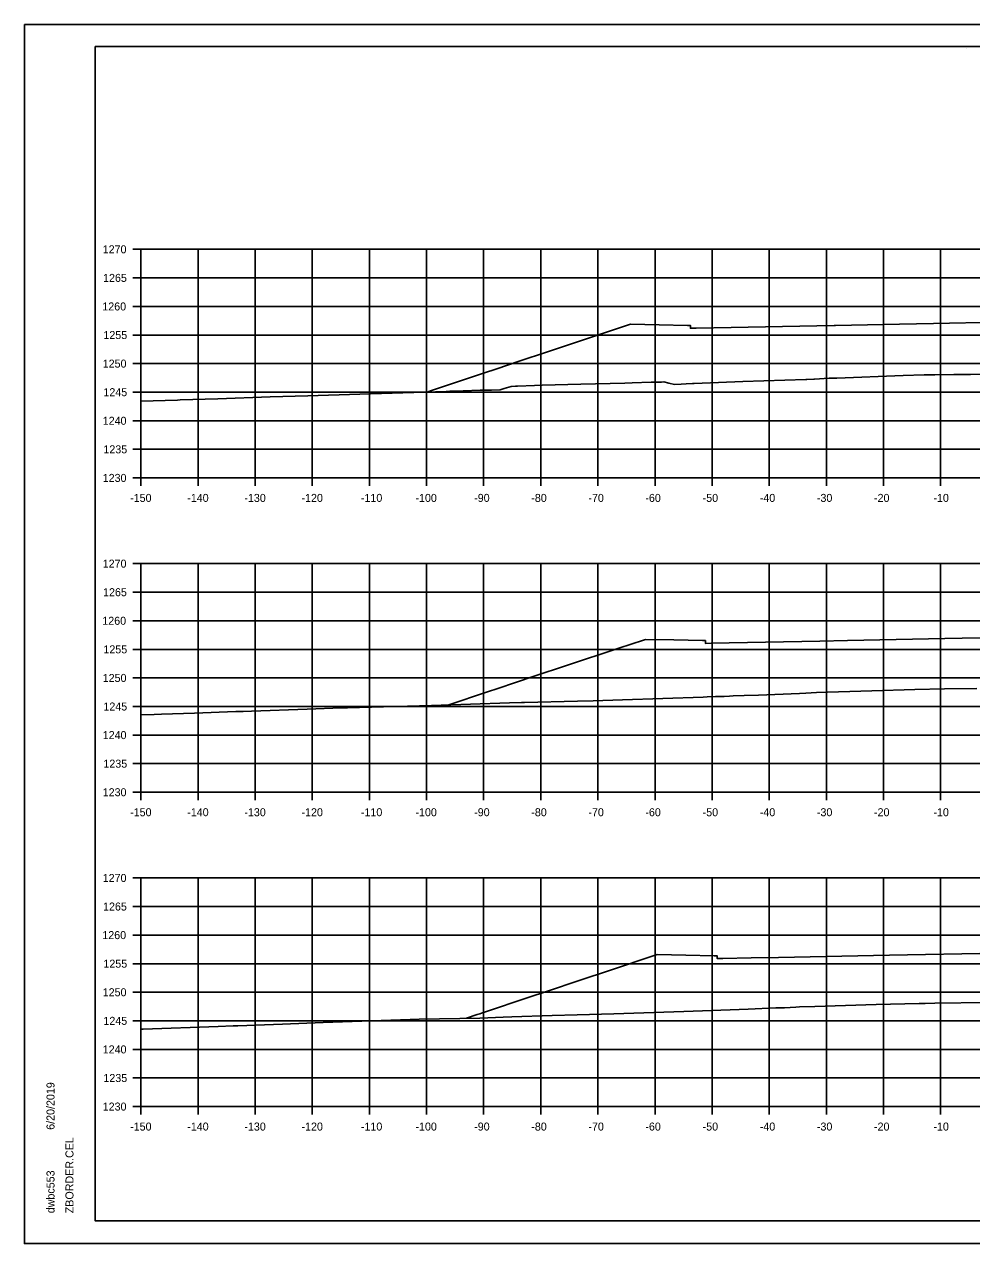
# Model space of a CAD drawing. Extents: x -70 to 701944, y -4 to 666871.
# Drawn here: x 669045.7 to 669211.5, y 662848.9 to 663062.2 of the extents above; entities that cross this region are included whole.
import ezdxf

# ---------------------------------------------------------------- set-up
doc = ezdxf.new("R2010")
doc.units = 0
for name, color, linetype in [('R_Axis', 7, 'Continuous'), ('R_Axis Annot', 7, 'Continuous'), ('R_Border', 7, 'Continuous'), ('R_Exist Surface', 7, 'Continuous'), ('R_Fin Surface', 7, 'Continuous'), ('R_Grid', 7, 'Continuous'), ('R_No Plot', 7, 'Continuous')]:
    doc.layers.add(name, color=color, linetype=linetype)

msp = doc.modelspace()

# ---------------------------------------------------------------- linework, layer by layer
at = {"layer": 'R_Axis'}
for p, q in [((669064.67, 663022.89), (669066.07, 663022.89)), ((669066.07, 662982.89), (669066.07, 663022.89)), ((669064.67, 663017.89), (669066.07, 663017.89)), ((669064.67, 663012.89), (669066.07, 663012.89)), ((669064.67, 663007.89), (669066.07, 663007.89)), ((669064.67, 663002.89), (669066.07, 663002.89)), ((669064.67, 662997.89), (669066.07, 662997.89)), ((669064.67, 662992.89), (669066.07, 662992.89)), ((669064.67, 662987.89), (669066.07, 662987.89)), ((669064.67, 662982.89), (669066.07, 662982.89)), ((669066.07, 662982.89), (669366.07, 662982.89)), ((669066.07, 662981.49), (669066.07, 662982.89)), ((669076.07, 662981.49), (669076.07, 662982.89)), ((669086.07, 662981.49), (669086.07, 662982.89)), ((669096.07, 662981.49), (669096.07, 662982.89)), ((669106.07, 662981.49), (669106.07, 662982.89)), ((669116.07, 662981.49), (669116.07, 662982.89)), ((669126.07, 662981.49), (669126.07, 662982.89)), ((669136.07, 662981.49), (669136.07, 662982.89)), ((669146.07, 662981.49), (669146.07, 662982.89)), ((669156.07, 662981.49), (669156.07, 662982.89)), ((669166.07, 662981.49), (669166.07, 662982.89)), ((669176.07, 662981.49), (669176.07, 662982.89)), ((669186.07, 662981.49), (669186.07, 662982.89)), ((669196.07, 662981.49), (669196.07, 662982.89)), ((669206.07, 662981.49), (669206.07, 662982.89)), ((669064.67, 662967.89), (669066.07, 662967.89)), ((669066.07, 662927.89), (669066.07, 662967.89)), ((669064.67, 662962.89), (669066.07, 662962.89)), ((669064.67, 662957.89), (669066.07, 662957.89)), ((669064.67, 662952.89), (669066.07, 662952.89)), ((669064.67, 662947.89), (669066.07, 662947.89)), ((669064.67, 662942.89), (669066.07, 662942.89)), ((669064.67, 662937.89), (669066.07, 662937.89)), ((669064.67, 662932.89), (669066.07, 662932.89)), ((669064.67, 662927.89), (669066.07, 662927.89)), ((669066.07, 662927.89), (669366.07, 662927.89)), ((669066.07, 662926.49), (669066.07, 662927.89)), ((669076.07, 662926.49), (669076.07, 662927.89)), ((669086.07, 662926.49), (669086.07, 662927.89)), ((669096.07, 662926.49), (669096.07, 662927.89)), ((669106.07, 662926.49), (669106.07, 662927.89)), ((669116.07, 662926.49), (669116.07, 662927.89)), ((669126.07, 662926.49), (669126.07, 662927.89)), ((669136.07, 662926.49), (669136.07, 662927.89)), ((669146.07, 662926.49), (669146.07, 662927.89)), ((669156.07, 662926.49), (669156.07, 662927.89)), ((669166.07, 662926.49), (669166.07, 662927.89)), ((669176.07, 662926.49), (669176.07, 662927.89)), ((669186.07, 662926.49), (669186.07, 662927.89)), ((669196.07, 662926.49), (669196.07, 662927.89)), ((669206.07, 662926.49), (669206.07, 662927.89)), ((669064.67, 662912.89), (669066.07, 662912.89)), ((669066.07, 662872.89), (669066.07, 662912.89)), ((669064.67, 662907.89), (669066.07, 662907.89)), ((669064.67, 662902.89), (669066.07, 662902.89)), ((669064.67, 662897.89), (669066.07, 662897.89)), ((669064.67, 662892.89), (669066.07, 662892.89)), ((669064.67, 662887.89), (669066.07, 662887.89)), ((669064.67, 662882.89), (669066.07, 662882.89)), ((669064.67, 662877.89), (669066.07, 662877.89)), ((669064.67, 662872.89), (669066.07, 662872.89)), ((669066.07, 662872.89), (669366.07, 662872.89)), ((669066.07, 662871.49), (669066.07, 662872.89)), ((669076.07, 662871.49), (669076.07, 662872.89)), ((669086.07, 662871.49), (669086.07, 662872.89)), ((669096.07, 662871.49), (669096.07, 662872.89)), ((669106.07, 662871.49), (669106.07, 662872.89)), ((669116.07, 662871.49), (669116.07, 662872.89)), ((669126.07, 662871.49), (669126.07, 662872.89)), ((669136.07, 662871.49), (669136.07, 662872.89)), ((669146.07, 662871.49), (669146.07, 662872.89)), ((669156.07, 662871.49), (669156.07, 662872.89)), ((669166.07, 662871.49), (669166.07, 662872.89)), ((669176.07, 662871.49), (669176.07, 662872.89)), ((669186.07, 662871.49), (669186.07, 662872.89)), ((669196.07, 662871.49), (669196.07, 662872.89)), ((669206.07, 662871.49), (669206.07, 662872.89))]:
    msp.add_line(p, q, dxfattribs=at)
at = {"layer": 'R_Border'}
for p, q in [((669058.07, 663058.35), (669374.25, 663058.35)), ((669058.07, 662852.89), (669058.07, 663058.35)), ((669210.59, 663058.09), (669210.59, 663058.09)), ((669210.59, 663058.09), (669210.59, 663058.09)), ((669058.07, 662852.89), (669058.07, 662852.89)), ((669374.25, 662852.89), (669058.07, 662852.89))]:
    msp.add_line(p, q, dxfattribs=at)
at = {"layer": 'R_Exist Surface'}
for points in [[(669066.07, 662996.29), (669072.47, 662996.52), (669072.92, 662996.54), (669079.54, 662996.74), (669088.67, 662997.05), (669095.31, 662997.25), (669104.38, 662997.52), (669119.52, 662998.02), (669120.15, 662998.04), (669120.8, 662998.06), (669122.51, 662998.11), (669125.46, 662998.23), (669127.43, 662998.26), (669128.99, 662998.31), (669129.67, 662998.55), (669130.88, 662998.89), (669131.67, 662998.92), (669131.67, 662998.92), (669132, 662998.94), (669134.98, 662999.07), (669136.3, 662999.1), (669143.06, 662999.29), (669150.76, 662999.48), (669152.09, 662999.53), (669155.42, 662999.63), (669156.44, 662999.66), (669157.23, 662999.67), (669157.61, 662999.68), (669158.51, 662999.48), (669159.49, 662999.25), (669160.63, 662999.29), (669161.55, 662999.33), (669162.64, 662999.38), (669162.92, 662999.39), (669171.43, 662999.74), (669182.48, 663000.12), (669182.67, 663000.13), (669183.85, 663000.17), (669184.01, 663000.18), (669186.58, 663000.33), (669187.32, 663000.35), (669187.9, 663000.37), (669199.53, 663000.79), (669203.18, 663000.9), (669205.07, 663000.9), (669208.4, 663000.97), (669211.29, 663001.01), (669220.85, 663001.15)], [(669066.07, 662941.42), (669068.36, 662941.5), (669069.7, 662941.54), (669075.46, 662941.74), (669082.68, 662942), (669083.25, 662942.02), (669083.94, 662942.04), (669085.45, 662942.1), (669085.45, 662942.1), (669095.15, 662942.42), (669101.18, 662942.64), (669101.9, 662942.66), (669102.24, 662942.67), (669116.94, 662943.07), (669130.6, 662943.51), (669132.68, 662943.57), (669133.22, 662943.59), (669142.51, 662943.8), (669145.23, 662943.88), (669150.36, 662944.07), (669164.5, 662944.55), (669165.18, 662944.58), (669166.68, 662944.62), (669168.18, 662944.67), (669169.1, 662944.71), (669169.76, 662944.73), (669171.69, 662944.81), (669174.21, 662944.9), (669181.34, 662945.18), (669182.5, 662945.23), (669184.33, 662945.34), (669194.04, 662945.65), (669201.54, 662945.87), (669206.74, 662945.97), (669212.43, 662946.03)], [(669066.07, 662886.42), (669066.47, 662886.43), (669079.57, 662886.91), (669082.23, 662887.01), (669082.71, 662887.03), (669083.06, 662887.04), (669090.85, 662887.32), (669097.99, 662887.58), (669113.18, 662888.1), (669113.2, 662888.1), (669113.73, 662888.12), (669113.73, 662888.12), (669114.47, 662888.15), (669114.77, 662888.16), (669121.89, 662888.31), (669125.42, 662888.38), (669126.81, 662888.43), (669129.47, 662888.52), (669131.01, 662888.59), (669138.04, 662888.82), (669142.42, 662888.92), (669148.88, 662889.1), (669161.12, 662889.55), (669169.25, 662889.83), (669172.37, 662889.96), (669177.25, 662890.14), (669178.75, 662890.18), (669180.73, 662890.3), (669181.38, 662890.34), (669184.07, 662890.42), (669194.77, 662890.72), (669202.32, 662890.93), (669203.38, 662890.95), (669205.06, 662890.97), (669214.22, 662891.08)]]:
    msp.add_lwpolyline(points, dxfattribs=at)
at = {"layer": 'R_Fin Surface'}
for points in [[(669116.18, 662997.91), (669116.49, 662998.02), (669116.93, 662998.18), (669126.03, 663001.23), (669128.35, 663001.99), (669132.27, 663003.29), (669137.26, 663004.96), (669137.43, 663005.02), (669144.05, 663007.21), (669146.02, 663007.87), (669151.77, 663009.78), (669156.77, 663009.68), (669161.77, 663009.58), (669162.27, 663009.58), (669162.28, 663009.08), (669163.28, 663009.1), (669169.43, 663009.22), (669172.35, 663009.28), (669187.41, 663009.58), (669187.66, 663009.58), (669198.88, 663009.81), (669204.8, 663009.93), (669216.07, 663010.15)], [(669119.98, 662943.16), (669126.58, 662945.38), (669128.72, 662946.09), (669131.49, 662947.01), (669135.27, 662948.29), (669140.22, 662949.92), (669150.08, 662953.2), (669151.53, 662953.68), (669154.38, 662954.63), (669159.38, 662954.53), (669164.38, 662954.43), (669164.88, 662954.43), (669164.89, 662953.93), (669165.89, 662953.95), (669184.94, 662954.33), (669189.74, 662954.42), (669206.79, 662954.77), (669209.85, 662954.83), (669216.07, 662954.95)], [(669123.05, 662888.34), (669124.93, 662888.97), (669125.38, 662889.12), (669125.68, 662889.21), (669134.38, 662892.13), (669136.73, 662892.91), (669143.31, 662895.1), (669147.75, 662896.58), (669156.45, 662899.47), (669161.45, 662899.37), (669166.45, 662899.27), (669166.95, 662899.27), (669166.96, 662898.77), (669167.96, 662898.79), (669172.88, 662898.89), (669177.68, 662898.98), (669197.1, 662899.37), (669216.07, 662899.75)]]:
    msp.add_lwpolyline(points, dxfattribs=at)
at = {"layer": 'R_Grid'}
for p, q in [((669066.07, 663022.89), (669366.07, 663022.89)), ((669066.07, 662982.89), (669066.07, 663022.89)), ((669076.07, 662982.89), (669076.07, 663022.89)), ((669086.07, 662982.89), (669086.07, 663022.89)), ((669096.07, 662982.89), (669096.07, 663022.89)), ((669106.07, 662982.89), (669106.07, 663022.89)), ((669116.07, 662982.89), (669116.07, 663022.89)), ((669126.07, 662982.89), (669126.07, 663022.89)), ((669136.07, 662982.89), (669136.07, 663022.89)), ((669146.07, 662982.89), (669146.07, 663022.89)), ((669156.07, 662982.89), (669156.07, 663022.89)), ((669166.07, 662982.89), (669166.07, 663022.89)), ((669176.07, 662982.89), (669176.07, 663022.89)), ((669186.07, 662982.89), (669186.07, 663022.89)), ((669196.07, 662982.89), (669196.07, 663022.89)), ((669206.07, 662982.89), (669206.07, 663022.89)), ((669066.07, 663017.89), (669366.07, 663017.89)), ((669066.07, 663012.89), (669366.07, 663012.89)), ((669066.07, 663007.89), (669366.07, 663007.89)), ((669066.07, 663002.89), (669366.07, 663002.89)), ((669066.07, 662997.89), (669366.07, 662997.89)), ((669066.07, 662992.89), (669366.07, 662992.89)), ((669066.07, 662987.89), (669366.07, 662987.89)), ((669066.07, 662982.89), (669366.07, 662982.89)), ((669066.07, 662967.89), (669366.07, 662967.89)), ((669066.07, 662927.89), (669066.07, 662967.89)), ((669076.07, 662927.89), (669076.07, 662967.89)), ((669086.07, 662927.89), (669086.07, 662967.89)), ((669096.07, 662927.89), (669096.07, 662967.89)), ((669106.07, 662927.89), (669106.07, 662967.89)), ((669116.07, 662927.89), (669116.07, 662967.89)), ((669126.07, 662927.89), (669126.07, 662967.89)), ((669136.07, 662927.89), (669136.07, 662967.89)), ((669146.07, 662927.89), (669146.07, 662967.89)), ((669156.07, 662927.89), (669156.07, 662967.89)), ((669166.07, 662927.89), (669166.07, 662967.89)), ((669176.07, 662927.89), (669176.07, 662967.89)), ((669186.07, 662927.89), (669186.07, 662967.89)), ((669196.07, 662927.89), (669196.07, 662967.89)), ((669206.07, 662927.89), (669206.07, 662967.89)), ((669066.07, 662962.89), (669366.07, 662962.89)), ((669066.07, 662957.89), (669366.07, 662957.89)), ((669066.07, 662952.89), (669366.07, 662952.89)), ((669066.07, 662947.89), (669366.07, 662947.89)), ((669066.07, 662942.89), (669366.07, 662942.89)), ((669066.07, 662937.89), (669366.07, 662937.89)), ((669066.07, 662932.89), (669366.07, 662932.89)), ((669066.07, 662927.89), (669366.07, 662927.89)), ((669066.07, 662912.89), (669366.07, 662912.89)), ((669066.07, 662872.89), (669066.07, 662912.89)), ((669076.07, 662872.89), (669076.07, 662912.89)), ((669086.07, 662872.89), (669086.07, 662912.89)), ((669096.07, 662872.89), (669096.07, 662912.89)), ((669106.07, 662872.89), (669106.07, 662912.89)), ((669116.07, 662872.89), (669116.07, 662912.89)), ((669126.07, 662872.89), (669126.07, 662912.89)), ((669136.07, 662872.89), (669136.07, 662912.89)), ((669146.07, 662872.89), (669146.07, 662912.89)), ((669156.07, 662872.89), (669156.07, 662912.89)), ((669166.07, 662872.89), (669166.07, 662912.89)), ((669176.07, 662872.89), (669176.07, 662912.89)), ((669186.07, 662872.89), (669186.07, 662912.89)), ((669196.07, 662872.89), (669196.07, 662912.89)), ((669206.07, 662872.89), (669206.07, 662912.89)), ((669066.07, 662907.89), (669366.07, 662907.89)), ((669066.07, 662902.89), (669366.07, 662902.89)), ((669066.07, 662897.89), (669366.07, 662897.89)), ((669066.07, 662892.89), (669366.07, 662892.89)), ((669066.07, 662887.89), (669366.07, 662887.89)), ((669066.07, 662882.89), (669366.07, 662882.89)), ((669066.07, 662877.89), (669366.07, 662877.89)), ((669066.07, 662872.89), (669366.07, 662872.89))]:
    msp.add_line(p, q, dxfattribs=at)
at = {"layer": 'R_No Plot'}
for p, q in [((669045.67, 663062.25), (669379, 663062.25)), ((669045.67, 662848.91), (669379, 662848.91))]:
    msp.add_line(p, q, dxfattribs=at)
for points in [[(669045.66, 663062.25), (669379, 663062.25), (669379, 662848.91), (669045.66, 662848.91)], [(669291.99, 663058.35), (669291.99, 663048.47), (669327.72, 663048.47), (669327.72, 663045.55), (669350.92, 663045.55), (669350.92, 663021.22), (669374.25, 663021.22), (669374.25, 662852.89), (669058.07, 662852.89), (669058.07, 663058.35)]]:
    msp.add_lwpolyline(points, close=True, dxfattribs=at)

# ---------------------------------------------------------------- texts
at = {"layer": 'R_Axis Annot'}
for s, p in [('1270', (669059.38, 663022.19)), ('1265', (669059.44, 663017.19)), ('1260', (669059.31, 663012.19)), ('1255', (669059.5, 663007.19)), ('1250', (669059.38, 663002.19)), ('1245', (669059.5, 662997.19)), ('1240', (669059.38, 662992.19)), ('1235', (669059.5, 662987.19)), ('1230', (669059.38, 662982.19)), ('-150', (669064.18, 662978.69)), ('-140', (669074.18, 662978.69)), ('-130', (669084.18, 662978.69)), ('-120', (669094.18, 662978.69)), ('-110', (669104.58, 662978.69)), ('-100', (669114.13, 662978.69)), ('-90', (669124.41, 662978.69)), ('-80', (669134.41, 662978.69)), ('-70', (669144.41, 662978.69)), ('-60', (669154.38, 662978.69)), ('-50', (669164.41, 662978.69)), ('-40', (669174.41, 662978.69)), ('-30', (669184.41, 662978.69)), ('-20', (669194.41, 662978.69)), ('-10', (669204.81, 662978.69)), ('1270', (669059.38, 662967.19)), ('1265', (669059.44, 662962.19)), ('1260', (669059.31, 662957.19)), ('1255', (669059.5, 662952.19)), ('1250', (669059.38, 662947.19)), ('1245', (669059.5, 662942.19)), ('1240', (669059.38, 662937.19)), ('1235', (669059.5, 662932.19)), ('1230', (669059.38, 662927.19)), ('-150', (669064.18, 662923.69)), ('-140', (669074.18, 662923.69)), ('-130', (669084.18, 662923.69)), ('-120', (669094.18, 662923.69)), ('-110', (669104.58, 662923.69)), ('-100', (669114.13, 662923.69)), ('-90', (669124.41, 662923.69)), ('-80', (669134.41, 662923.69)), ('-70', (669144.41, 662923.69)), ('-60', (669154.38, 662923.69)), ('-50', (669164.41, 662923.69)), ('-40', (669174.41, 662923.69)), ('-30', (669184.41, 662923.69)), ('-20', (669194.41, 662923.69)), ('-10', (669204.81, 662923.69)), ('1270', (669059.38, 662912.19)), ('1265', (669059.44, 662907.19)), ('1260', (669059.31, 662902.19)), ('1255', (669059.5, 662897.19)), ('1250', (669059.38, 662892.19)), ('1245', (669059.5, 662887.19)), ('1240', (669059.38, 662882.19)), ('1235', (669059.5, 662877.19)), ('1230', (669059.38, 662872.19)), ('-150', (669064.18, 662868.69)), ('-140', (669074.18, 662868.69)), ('-130', (669084.18, 662868.69)), ('-120', (669094.18, 662868.69)), ('-110', (669104.58, 662868.69)), ('-100', (669114.13, 662868.69)), ('-90', (669124.41, 662868.69)), ('-80', (669134.41, 662868.69)), ('-70', (669144.41, 662868.69)), ('-60', (669154.38, 662868.69)), ('-50', (669164.41, 662868.69)), ('-40', (669174.41, 662868.69)), ('-30', (669184.41, 662868.69)), ('-20', (669194.41, 662868.69)), ('-10', (669204.81, 662868.69))]:
    msp.add_text(s, height=1.4, dxfattribs=at).set_placement(p)
at = {"layer": 'R_Border'}
for s, p in [('6/20/2019', (669050.94, 662868.82)), ('ZBORDER.CEL', (669054.26, 662854.22)), ('dwbc553', (669050.94, 662854.22))]:
    msp.add_text(s, height=1.4, rotation=90, dxfattribs=at).set_placement(p)

doc.saveas('drawing.dxf')
